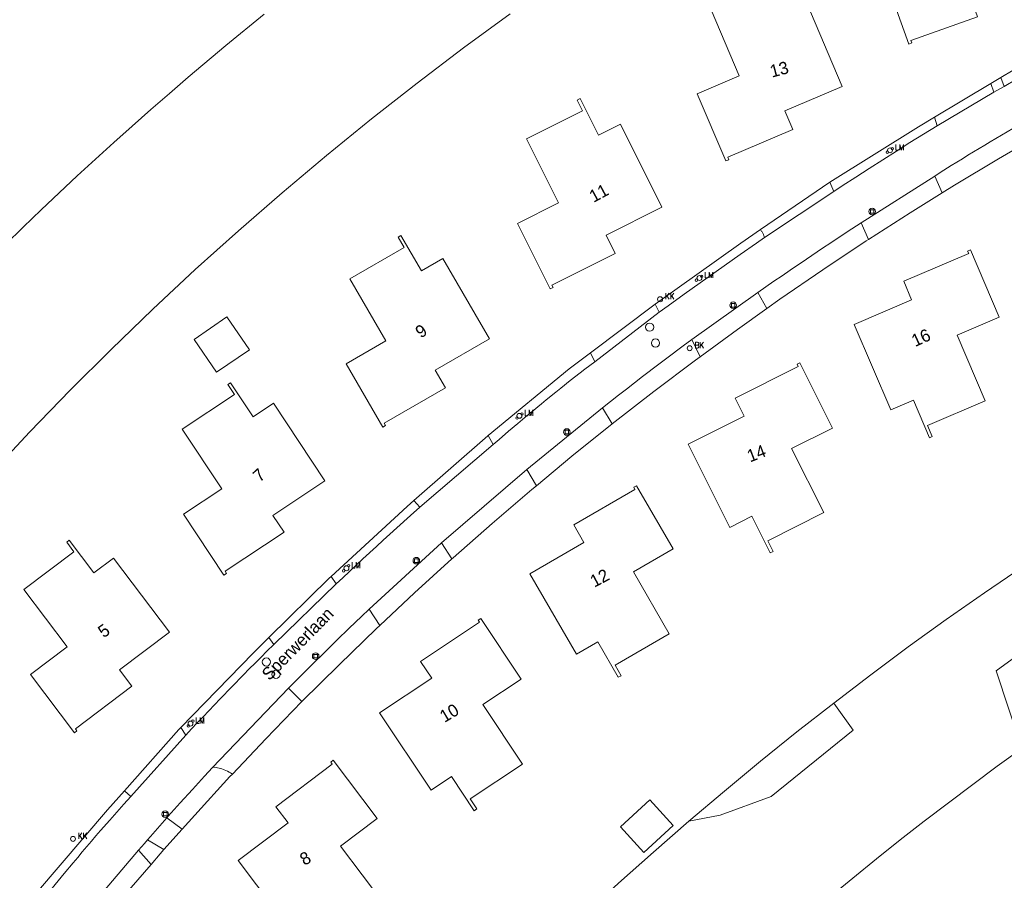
# Model space of a CAD drawing. Header units: metres. Extents: x 138165 to 154469, y 480134 to 494189.
# Tile 340 of 656: x 149333 to 149433, y 483506 to 483593. Entities that reach past the tile are written whole.
import ezdxf

# ---------------------------------------------------------------- set-up
doc = ezdxf.new("R2010")
doc.units = ezdxf.units.M
doc.header["$LTSCALE"] = 0.001
doc.header["$MEASUREMENT"] = 0
for name, color, linetype, lineweight in [('Level 5', 7, 'Continuous', 0), ('TOP-L-topo objecten punt', 7, 'Continuous', 0), ('TOP-L-topo objecten vlak', 7, 'Continuous', 0), ('TOP-T-topo huisnummering naamgeving', 7, 'Continuous', 0)]:
    doc.layers.add(name, color=color, linetype=linetype, lineweight=lineweight)
doc.styles.add('Style-INTL_ISO', font='INTL_ISO.shx')
doc.styles.add('Style-STANDARD', font='STANDARD.shx')

# ---------------------------------------------------------------- blocks, each defined once
blk = doc.blocks.new('39')
at = {"layer": 'TOP-L-topo objecten punt', "color": 7, "linetype": 'Continuous', "lineweight": 0}
for p, q in [((0.0175, 0.0175), (-0.0175, 0.0175)), ((-0.0175, 0.0175), (-0.0175, -0.0175)), ((0.0175, 0.0175), (0.0175, -0.0175)), ((0.0175, -0.0175), (-0.0175, -0.0175))]:
    blk.add_line(p, q, dxfattribs=at)
blk.add_circle((0, 0), 0.0332, dxfattribs=at)
blk = doc.blocks.new('72')
at = {"layer": 'TOP-L-topo objecten punt', "color": 7, "linetype": 'Continuous', "lineweight": 0}
blk.add_circle((0, 0), 0.025, dxfattribs=at)
at = {"layer": 'TOP-L-topo objecten punt', "color": 7, "linetype": 'Continuous', "lineweight": 0, "style": 'Style-STANDARD'}
blk.add_text('BK', height=0.06, dxfattribs=at).set_placement((0.0483, 0))
blk = doc.blocks.new('*U13')
at = {"layer": 'Level 5', "color": 7, "linetype": 'Continuous', "lineweight": 0}
blk.add_circle((0, 0), 0.0415, dxfattribs=at)
blk = doc.blocks.new('150')
at = {"layer": 'Level 5', "color": 7, "linetype": 'Continuous', "lineweight": 0}
blk.add_blockref('*U13', (0, 0), dxfattribs=at)
blk = doc.blocks.new('10')
at = {"layer": 'TOP-L-topo objecten punt', "linetype": 'Continuous', "lineweight": 0}
blk.add_circle((0, 0), 0.0125, dxfattribs=at)
blk = doc.blocks.new('16')
at = {"layer": 'TOP-L-topo objecten punt', "color": 7, "linetype": 'Continuous', "lineweight": 0}
blk.add_circle((0, 0), 0.025, dxfattribs=at)
at = {"layer": 'TOP-L-topo objecten punt', "color": 7, "linetype": 'Continuous', "lineweight": 0, "style": 'Style-STANDARD'}
blk.add_text('LM', height=0.06, dxfattribs=at).set_placement((0.0483, 0))
blk = doc.blocks.new('119')
at = {"layer": 'TOP-L-topo objecten punt', "color": 7, "linetype": 'Continuous', "lineweight": 0}
blk.add_circle((0, 0), 0.025, dxfattribs=at)
at = {"layer": 'TOP-L-topo objecten punt', "color": 7, "linetype": 'Continuous', "lineweight": 0, "style": 'Style-STANDARD'}
blk.add_text('KK', height=0.06, dxfattribs=at).set_placement((0.0483, 0))

msp = doc.modelspace()

# ---------------------------------------------------------------- linework, layer by layer
at = {"layer": 'TOP-L-topo objecten vlak', "flags": 128}
for points in [[(149423.353, 483590.335), (149423.264, 483590.583), (149429.969, 483592.979), (149429.283, 483594.897), (149435.216, 483597.017), (149432.214, 483605.414), (149432.062, 483605.84), (149431.841, 483605.76), (149429.727, 483605.005), (149428.34, 483608.886), (149428.039, 483608.778), (149428.446, 483607.639), (149422.495, 483605.512), (149424.925, 483598.713), (149420.574, 483597.158), (149423.051, 483590.227), (149423.353, 483590.335)], [(149411.352, 483581.609), (149410.551, 483583.482), (149416.344, 483585.957), (149412.662, 483594.573), (149410.382, 483593.598), (149408.762, 483597.388), (149408.468, 483597.262), (149408.944, 483596.149), (149403.132, 483593.666), (149405.969, 483587.026), (149401.721, 483585.211), (149404.613, 483578.443), (149404.908, 483578.569), (149404.804, 483578.811), (149411.352, 483581.609)], [(149382.886, 483593.273), (149378.167, 483589.826), (149373.507, 483586.298), (149368.909, 483582.692), (149364.373, 483579.008), (149359.901, 483575.248), (149355.493, 483571.411), (149351.153, 483567.5), (149346.882, 483563.517), (149342.68, 483559.463), (149338.547, 483555.337), (149334.486, 483551.142), (149330.501, 483546.881), (149326.59, 483542.554), (149322.752, 483538.16), (149318.99, 483533.703), (149315.153, 483528.992), (149311.402, 483524.214), (149307.735, 483519.37), (149304.156, 483514.463), (149328.212, 483495.912)], [(149332.033, 483570.031), (149333.821, 483571.776), (149335.623, 483573.51), (149337.432, 483575.226), (149339.254, 483576.931), (149341.087, 483578.622), (149342.933, 483580.301), (149344.789, 483581.966), (149346.658, 483583.619), (149348.538, 483585.258), (149350.43, 483586.885), (149354.241, 483590.093), (149358.098, 483593.249)], [(149433.56, 483587.577), (149432.327, 483586.842)], [(149431.306, 483586.233), (149425.625, 483582.846)], [(149431.306, 483586.233), (149432.327, 483586.842)], [(149431.624, 483585.363), (149431.306, 483586.233)], [(149432.327, 483586.842), (149432.644, 483585.953)], [(149433.888, 483586.681), (149432.644, 483585.953)], [(149431.624, 483585.363), (149425.914, 483581.986)], [(149432.644, 483585.953), (149431.624, 483585.363)], [(149387.209, 483565.706), (149387.091, 483565.941), (149393.457, 483569.131), (149392.544, 483570.952), (149398.177, 483573.774), (149393.98, 483582.15), (149391.763, 483581.039), (149389.917, 483584.724), (149389.631, 483584.58), (149390.173, 483583.499), (149384.522, 483580.667), (149387.756, 483574.212), (149383.626, 483572.143), (149386.923, 483565.563), (149387.209, 483565.706)], [(149425.651, 483576.923), (149426.207, 483577.276), (149427.322, 483577.977), (149427.881, 483578.325), (149428.441, 483578.671), (149429.002, 483579.016), (149429.564, 483579.358), (149430.691, 483580.039), (149431.257, 483580.377), (149432.39, 483581.047), (149432.958, 483581.379), (149434.098, 483582.039), (149435.242, 483582.692), (149435.815, 483583.016), (149436.705, 483583.514)], [(149415.085, 483576.314), (149424.036, 483581.898), (149425.625, 483582.846)], [(149425.625, 483582.846), (149425.914, 483581.986)], [(149425.914, 483581.986), (149424.535, 483581.141), (149423.159, 483580.288), (149422.473, 483579.86), (149421.788, 483579.429), (149420.422, 483578.564), (149419.059, 483577.691), (149417.701, 483576.812), (149416.347, 483575.926), (149415.502, 483575.368)], [(149437.343, 483581.691), (149436.586, 483581.267), (149432.094, 483578.661), (149427.643, 483575.99), (149426.412, 483575.226)], [(149415.085, 483576.314), (149408.093, 483571.529)], [(149415.502, 483575.368), (149415.085, 483576.314)], [(149418.228, 483572.224), (149425.651, 483576.923)], [(149426.412, 483575.226), (149425.651, 483576.923)], [(149415.502, 483575.368), (149408.509, 483570.738)], [(149418.974, 483570.518), (149423.182, 483573.22), (149426.412, 483575.226)], [(149407.826, 483565.201), (149409.454, 483566.326), (149410.269, 483566.885), (149411.086, 483567.444), (149412.722, 483568.555), (149414.363, 483569.66), (149415.185, 483570.21), (149416.833, 483571.305), (149418.228, 483572.224)], [(149418.228, 483572.224), (149418.974, 483570.518)], [(149397.503, 483564.013), (149406.111, 483570.174), (149408.093, 483571.529)], [(149408.093, 483571.529), (149408.136, 483571.472), (149408.217, 483571.354), (149408.256, 483571.293), (149408.327, 483571.168), (149408.36, 483571.104), (149408.391, 483571.039), (149408.448, 483570.908), (149408.474, 483570.84), (149408.509, 483570.738)], [(149370.321, 483551.796), (149370.19, 483552.023), (149376.35, 483555.593), (149375.329, 483557.355), (149380.78, 483560.513), (149376.084, 483568.62), (149373.938, 483567.377), (149371.872, 483570.943), (149371.595, 483570.782), (149372.202, 483569.735), (149366.733, 483566.567), (149370.353, 483560.32), (149366.355, 483558.004), (149370.045, 483551.635), (149370.321, 483551.796)], [(149408.509, 483570.738), (149407.693, 483570.173), (149406.065, 483569.037), (149404.442, 483567.894), (149403.632, 483567.321), (149402.823, 483566.746), (149402.015, 483566.169), (149400.403, 483565.01), (149398.796, 483563.845), (149397.907, 483563.196)], [(149418.974, 483570.518), (149418.764, 483570.383), (149414.389, 483567.478), (149410.059, 483564.509), (149408.728, 483563.567)], [(149429.267, 483569.491), (149428.973, 483569.365), (149429.076, 483569.123), (149422.53, 483566.324), (149423.33, 483564.451), (149417.537, 483561.974), (149421.22, 483553.36), (149423.501, 483554.335), (149425.121, 483550.545), (149425.415, 483550.671), (149424.939, 483551.784), (149430.751, 483554.268), (149427.912, 483560.907), (149432.16, 483562.723), (149429.267, 483569.491)], [(149415.474, 483523.828), (149419.216, 483526.681), (149422.996, 483529.486), (149426.812, 483532.239), (149430.665, 483534.943), (149434.551, 483537.594), (149438.473, 483540.194), (149442.428, 483542.742), (149446.417, 483545.238), (149455.525, 483550.669), (149464.791, 483555.828), (149474.206, 483560.708), (149483.916, 483565.382)], [(149401.176, 483560.47), (149407.826, 483565.201)], [(149408.728, 483563.567), (149407.826, 483565.201)], [(149397.503, 483564.013), (149390.972, 483559.119)], [(149397.907, 483563.196), (149397.503, 483564.013)], [(149402.007, 483558.719), (149405.774, 483561.474), (149408.728, 483563.567)], [(149354.344, 483562.725), (149351.042, 483560.468), (149353.298, 483557.165), (149356.601, 483559.422), (149354.344, 483562.725)], [(149397.907, 483563.196), (149391.395, 483558.218)], [(149392.184, 483553.575), (149393.798, 483554.836), (149394.607, 483555.464), (149396.229, 483556.715), (149397.855, 483557.96), (149398.671, 483558.58), (149400.304, 483559.815), (149401.176, 483560.47)], [(149401.176, 483560.47), (149402.007, 483558.719)], [(149380.659, 483550.79), (149388.829, 483557.513), (149390.972, 483559.119)], [(149390.972, 483559.119), (149391.395, 483558.218)], [(149402.007, 483558.719), (149401.536, 483558.375), (149397.345, 483555.211), (149393.159, 483551.95)], [(149391.395, 483558.218), (149390.902, 483557.842), (149390.41, 483557.464), (149389.919, 483557.084), (149388.941, 483556.321), (149387.969, 483555.551), (149387.484, 483555.163), (149386.519, 483554.384), (149386.038, 483553.992), (149385.08, 483553.203), (149384.603, 483552.806), (149383.653, 483552.009), (149382.708, 483551.205), (149381.769, 483550.394), (149381.176, 483549.878)], [(149415.371, 483551.54), (149412.074, 483558.12), (149411.788, 483557.976), (149411.905, 483557.741), (149405.54, 483554.551), (149406.453, 483552.73), (149400.82, 483549.908), (149405.018, 483541.532), (149407.235, 483542.643), (149409.082, 483538.958), (149409.368, 483539.102), (149408.826, 483540.184), (149414.476, 483543.015), (149411.241, 483549.47), (149415.371, 483551.54)], [(149354.163, 483537.106), (149360.097, 483541.042), (149358.971, 483542.74), (149364.22, 483546.222), (149359.041, 483554.029), (149356.975, 483552.659), (149354.697, 483556.093), (149354.43, 483555.916), (149355.099, 483554.907), (149349.832, 483551.414), (149353.823, 483545.397), (149349.974, 483542.843), (149354.042, 483536.71), (149354.309, 483536.887), (149354.163, 483537.106)], [(149384.552, 483547.344), (149392.184, 483553.575)], [(149393.159, 483551.95), (149392.184, 483553.575)], [(149385.521, 483545.721), (149389.109, 483548.695), (149393.159, 483551.95)], [(149380.659, 483550.79), (149380.616, 483550.755), (149373.187, 483544.236)], [(149381.176, 483549.878), (149380.659, 483550.79)], [(149381.176, 483549.878), (149373.78, 483543.567)], [(149375.948, 483539.965), (149384.552, 483547.344)], [(149384.552, 483547.344), (149385.521, 483545.721)], [(149385.521, 483545.721), (149385.067, 483545.345), (149381.075, 483541.933), (149377.136, 483538.462), (149377.005, 483538.343)], [(149398.912, 483530.798), (149395.293, 483537.045), (149399.29, 483539.361), (149395.601, 483545.729), (149395.324, 483545.569), (149395.455, 483545.341), (149389.295, 483541.772), (149390.316, 483540.01), (149384.865, 483536.851), (149389.561, 483528.745), (149391.707, 483529.988), (149393.773, 483526.422), (149394.05, 483526.583), (149393.443, 483527.63), (149398.912, 483530.798)], [(149364.827, 483536.582), (149372.505, 483543.638), (149373.187, 483544.236)], [(149373.78, 483543.567), (149372.826, 483542.714), (149371.451, 483541.475), (149370.766, 483540.854), (149370.082, 483540.231), (149369.399, 483539.606), (149368.038, 483538.353), (149367.36, 483537.724), (149366.682, 483537.093), (149366.006, 483536.461), (149365.332, 483535.828)], [(149373.187, 483544.236), (149373.78, 483543.567)], [(149338.925, 483539.071), (149333.879, 483535.265), (149338.228, 483529.501), (149334.54, 483526.719), (149338.972, 483520.843), (149339.228, 483521.036), (149339.069, 483521.246), (149344.753, 483525.534), (149343.526, 483527.16), (149348.556, 483530.954), (149342.913, 483538.434), (149340.933, 483536.94), (149338.451, 483540.23), (149338.196, 483540.037), (149338.925, 483539.071)], [(149368.672, 483533.295), (149375.948, 483539.965)], [(149377.005, 483538.343), (149375.948, 483539.965)], [(149454.882, 483532.835), (149451.061, 483539.454), (149446.824, 483537.203), (149437.291, 483531.046), (149431.862, 483527.074), (149434.442, 483519.255)], [(149369.749, 483531.652), (149373.249, 483534.931), (149377.005, 483538.343)], [(149364.827, 483536.582), (149364.636, 483536.406), (149358.572, 483530.432)], [(149365.332, 483535.828), (149364.827, 483536.582)], [(149365.332, 483535.828), (149359.051, 483529.733)], [(149360.53, 483525.317), (149361.744, 483526.538), (149362.354, 483527.147), (149362.965, 483527.754), (149364.19, 483528.965), (149365.422, 483530.169), (149366.659, 483531.368), (149367.901, 483532.561), (149368.672, 483533.295)], [(149368.672, 483533.295), (149369.749, 483531.652)], [(149369.749, 483531.652), (149369.417, 483531.342), (149365.639, 483527.694), (149361.902, 483523.975)], [(149374.978, 483526.334), (149369.728, 483522.852), (149374.906, 483515.044), (149376.973, 483516.415), (149379.25, 483512.98), (149379.517, 483513.157), (149378.848, 483514.166), (149384.115, 483517.659), (149380.125, 483523.676), (149383.975, 483526.229), (149379.907, 483532.363), (149379.641, 483532.186), (149379.786, 483531.967), (149373.852, 483528.032), (149374.978, 483526.334)], [(149349.682, 483521.353), (149356.976, 483528.86), (149358.572, 483530.432)], [(149359.051, 483529.733), (149358.367, 483529.05), (149357.775, 483528.456), (149357.184, 483527.861), (149356.595, 483527.265), (149356.007, 483526.667), (149354.836, 483525.466), (149353.671, 483524.261), (149353.09, 483523.656), (149352.511, 483523.049), (149351.933, 483522.441), (149351.357, 483521.832), (149350.782, 483521.222), (149350.209, 483520.61)], [(149358.572, 483530.432), (149359.051, 483529.733)], [(149352.871, 483517.333), (149360.53, 483525.317)], [(149361.902, 483523.975), (149360.53, 483525.317)], [(149354.887, 483516.674), (149358.252, 483520.231), (149361.902, 483523.975)], [(149400.877, 483511.918), (149404.04, 483512.535), (149409.16, 483514.406), (149417.431, 483521.102), (149415.474, 483523.828)], [(149400.877, 483511.918), (149404.467, 483514.967), (149408.097, 483517.969), (149411.766, 483520.922), (149415.474, 483523.828)], [(149349.682, 483521.353), (149349.502, 483521.168), (149344.011, 483514.993)], [(149350.209, 483520.61), (149344.646, 483514.407)], [(149350.209, 483520.61), (149349.682, 483521.353)], [(149434.442, 483519.255), (149431.956, 483517.455), (149429.487, 483515.633), (149427.034, 483513.788), (149424.599, 483511.923), (149422.179, 483510.034), (149419.777, 483508.125), (149417.392, 483506.194), (149415.025, 483504.242)], [(149365.824, 483498.876), (149365.095, 483499.843), (149370.142, 483503.647), (149365.795, 483509.412), (149369.484, 483512.194), (149365.053, 483518.071), (149364.797, 483517.878), (149364.956, 483517.668), (149359.271, 483513.381), (149360.497, 483511.755), (149355.467, 483507.962), (149361.107, 483500.481), (149363.087, 483501.974), (149365.568, 483498.684), (149365.824, 483498.876)], [(149348.302, 483512.275), (149348.433, 483512.422), (149349.038, 483513.101), (149349.644, 483513.778), (149350.861, 483515.128), (149351.471, 483515.801), (149352.083, 483516.473), (149352.871, 483517.333)], [(149354.887, 483516.674), (149354.645, 483516.417), (149351.095, 483512.547), (149349.826, 483511.121)], [(149352.871, 483517.333), (149353.108, 483517.353), (149353.287, 483517.326), (149353.376, 483517.309), (149353.552, 483517.27), (149353.727, 483517.223), (149353.813, 483517.197), (149353.985, 483517.138), (149354.069, 483517.106), (149354.236, 483517.037), (149354.4, 483516.96), (149354.56, 483516.876), (149354.716, 483516.784), (149354.793, 483516.736), (149354.887, 483516.674)], [(149335.107, 483504.626), (149335.165, 483504.7), (149342.302, 483513.071), (149344.011, 483514.993)], [(149344.011, 483514.993), (149344.646, 483514.407)], [(149344.646, 483514.407), (149343.949, 483513.63), (149343.478, 483513.101), (149343.008, 483512.571), (149342.54, 483512.04), (149341.609, 483510.973), (149341.145, 483510.438), (149340.683, 483509.901), (149340.223, 483509.363), (149339.764, 483508.824), (149339.306, 483508.283), (149338.85, 483507.741), (149337.943, 483506.654), (149337.042, 483505.561), (149336.147, 483504.464), (149335.702, 483503.913)], [(149396.942, 483514.067), (149393.99, 483511.367), (149396.352, 483508.784), (149399.304, 483511.484), (149396.942, 483514.067)], [(149333.686, 483491.692), (149360.477, 483471.033), (149363.682, 483474.794), (149366.94, 483478.511), (149370.248, 483482.182), (149373.608, 483485.808), (149376.866, 483489.23), (149380.17, 483492.61), (149383.518, 483495.945), (149386.91, 483499.236), (149390.338, 483502.475), (149393.809, 483505.669), (149397.322, 483508.816), (149400.877, 483511.918)], [(149346.327, 483510.034), (149346.629, 483510.379), (149347.83, 483511.742), (149348.302, 483512.275)], [(149349.826, 483511.121), (149348.302, 483512.275)], [(149347.991, 483509.059), (149349.826, 483511.121)], [(149345.433, 483509.01), (149346.03, 483509.695), (149346.327, 483510.034)], [(149346.327, 483510.034), (149347.991, 483509.059)], [(149339.82, 483502.393), (149345.433, 483509.01)], [(149346.699, 483507.574), (149345.433, 483509.01)], [(149347.991, 483509.059), (149347.605, 483508.625), (149346.699, 483507.574)], [(149341.063, 483500.929), (149344.024, 483504.474), (149346.699, 483507.574)]]:
    msp.add_lwpolyline(points, dxfattribs=at)

# ---------------------------------------------------------------- block references
at = {"layer": 'TOP-L-topo objecten punt', "xscale": 10, "yscale": 10, "zscale": 10}
for name, p in [('16', (149421.152, 483579.52)), ('10', (149420.88, 483579.328)), ('10', (149421.392, 483579.68)), ('39', (149419.36, 483573.344)), ('16', (149401.952, 483566.656)), ('10', (149401.632, 483566.432)), ('10', (149402.176, 483566.816)), ('119', (149397.984, 483564.512)), ('39', (149405.344, 483563.904)), ('150', (149396.928, 483561.696)), ('150', (149397.52, 483560.096)), ('72', (149400.967, 483559.58)), ('16', (149383.808, 483552.768)), ('10', (149383.568, 483552.544)), ('10', (149384.064, 483552.96)), ('39', (149388.592, 483551.136)), ('39', (149373.424, 483538.176)), ('16', (149366.384, 483537.408)), ('10', (149366.608, 483537.664)), ('10', (149366.112, 483537.152)), ('39', (149363.28, 483528.544)), ('150', (149358.32, 483527.968)), ('150', (149359.28, 483526.72)), ('10', (149350.448, 483521.536)), ('16', (149350.672, 483521.76)), ('10', (149350.912, 483522.016)), ('39', (149348.128, 483512.64)), ('119', (149338.832, 483510.144))]:
    msp.add_blockref(name, p, dxfattribs=at)

# ---------------------------------------------------------------- texts
at = {"layer": 'TOP-T-topo huisnummering naamgeving', "style": 'Style-INTL_ISO'}
for s, rotation, p in [('13', 15, (149409.247, 483586.836)), ('11', 28.4, (149391.282, 483574.217)), ('9', 35.6, (149373.894, 483560.535)), ('16', 24.5, (149423.68, 483559.689)), ('14', 21.1, (149407.043, 483548.065)), ('7', 42.2, (149357.659, 483546.017)), ('12', 28, (149391.358, 483535.44)), ('Sperwerlaan', 45.5, (149358.622, 483526.024)), ('5', 35.7, (149341.923, 483530.344)), ('10', 30.8, (149376.257, 483521.82)), ('8', 29.8, (149362.143, 483507.416))]:
    msp.add_text(s, height=1.25, rotation=rotation, dxfattribs=at).set_placement(p)

doc.saveas('drawing.dxf')
